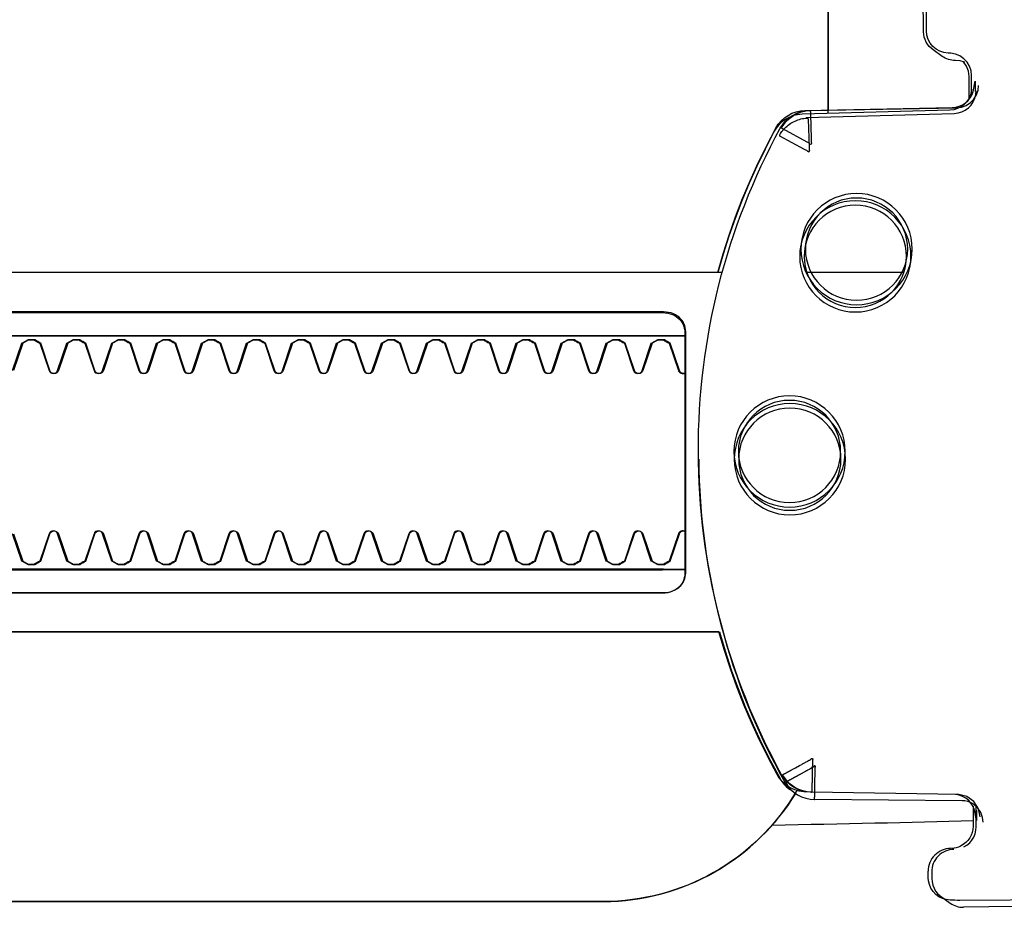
# Model space of a CAD drawing. Header units: millimetres. Extents: x 7483 to 13091, y 8111 to 13871.
# Tile 779 of 920: x 11557.11 to 11561.49, y 10130.94 to 10134.89. Entities that reach past the tile are written whole.
import ezdxf

# ---------------------------------------------------------------- set-up
doc = ezdxf.new("R2010")
doc.units = ezdxf.units.MM
doc.layers.add('a___wymiary', color=7, linetype='Continuous', lineweight=5, true_color=0x000000)
doc.layers.add('wymiary', color=7, linetype='Continuous', lineweight=5, true_color=0xb2b2b2)
doc.layers.add('Wyposazenie Wew - Urzadzenia Sanitarne', color=6, linetype='Continuous')
doc.styles.add('Arial', font='arial.ttf')
doc.dimstyles.new('wymiary agp1', dxfattribs={"dimtxt": 16, "dimasz": 5, "dimexe": 30, "dimexo": 60, "dimgap": 1.8, "dimtad": 1, "dimdec": 3, "dimrnd": 0.5, "dimdsep": 46, "dimtxsty": 'Arial', "dimblk": 'znacznik', "dimcen": 1.5, "dimse1": 1, "dimse2": 1, "dimclrd": 256, "dimazin": 0, "dimtfac": 1, "dimtdec": 3, "dimtmove": 1, "dimatfit": 3, "dimldrblk": 'znacznik', "dimfxl": 0, "dimlwd": -1, "dimarcsym": 0})

# ---------------------------------------------------------------- blocks, each defined once
blk = doc.blocks.new('Niska ust KOLO bez barier')
for points in [[(-20.0128, 16.47), (-20.0254, 15.5706)], [(-19.757, 15.5726), (-19.7487, 15.5861), (-19.7384, 15.5982), (-19.7263, 15.6084), (-19.7128, 15.6167), (-19.6981, 15.6226), (-19.6826, 15.6262), (-19.6669, 15.6273), (-19.5769, 15.6265)], [(-16.3856, 15.6068), (-16.4089, 15.6023), (-16.4249, 15.5955), (-16.4396, 15.586), (-16.4524, 15.574), (-16.463, 15.5599), (-16.4709, 15.5442), (-16.4759, 15.5274), (-16.478, 15.5099), (-16.4958, 14.8535), (-16.4966, 14.8421), (-16.4981, 14.8321), (-16.5003, 14.822), (-16.5032, 14.812), (-16.5068, 14.8024), (-16.511, 14.793), (-16.5158, 14.7839), (-16.5213, 14.7751), (-16.5273, 14.7668), (-16.5345, 14.7583), (-16.542, 14.7506), (-16.5499, 14.7435), (-16.5582, 14.7371), (-16.5669, 14.7313), (-16.5758, 14.7262), (-16.6506, 14.6877), (-16.7264, 14.6512), (-16.8032, 14.6169), (-16.8809, 14.5847), (-16.9596, 14.5548), (-17.039, 14.527), (-17.1191, 14.5015), (-17.2, 14.4783), (-17.2, 8.0317)], [(-16.5098, 14.8705), (-16.4919, 15.5296), (-16.4899, 15.5467), (-16.4851, 15.5632), (-16.4775, 15.5786), (-16.4675, 15.5925), (-16.4551, 15.6044), (-16.4409, 15.6141), (-16.4253, 15.6212), (-16.4087, 15.6255), (-16.391, 15.6269)], [(-17.2, 15.3054), (-17.2, 14.8735)], [(-16.4927, 14.968), (16.477, 14.968)], [(-17.3786, 9.4317), (-17.3786, 14.2317), (-17.3792, 14.2432), (-17.3808, 14.2547), (-17.3835, 14.2658), (-17.3872, 14.2763), (-17.3918, 14.2859), (-17.3971, 14.2944), (-17.4029, 14.3018), (-17.4093, 14.3084), (-17.4163, 14.3141), (-17.4237, 14.3191), (-17.4317, 14.3232), (-17.44, 14.3264), (-17.4485, 14.3288), (-17.4572, 14.3305), (-17.4659, 14.3314), (-17.4746, 14.3317), (-18.5329, 14.3317), (-18.5414, 14.3314), (-18.5501, 14.3305), (-18.5587, 14.3288), (-18.5671, 14.3264), (-18.5753, 14.3232), (-18.5831, 14.3191), (-18.5905, 14.3141), (-18.5974, 14.3084), (-18.6037, 14.3018), (-18.6094, 14.2944), (-18.6146, 14.2859), (-18.6191, 14.2763), (-18.6228, 14.2658), (-18.6255, 14.2547), (-18.6271, 14.2432), (-18.6276, 14.2317), (-18.6276, 9.4317)], [(-18.5231, 9.4317), (-18.5231, 14.2317)], [(-17.4831, 14.2317), (-17.4831, 9.4317)]]:
    blk.add_lwpolyline(points)
for points in [[(-16.4235, 15.5962), (-16.3272, 15.5953), (-16.3042, 15.5924), (-16.2824, 15.5842), (-16.2622, 15.5706), (-16.2646, 15.575), (-16.2585, 15.5552), (-16.2565, 15.5345, 0.157432), (-16.2382, 15.4758), (-16.2099, 15.4357, 0.241147), (-16.1291, 15.3934), (-11.15, 15.3456)], [(-19.6472, 15.6582), (-19.6259, 15.6556), (-19.6044, 15.6481), (-19.5848, 15.6351), (-19.5656, 15.614, -0.132231), (-19.5513, 15.5641), (-19.5462, 14.9088)], [(-19.8847, 15.4295), (-19.8976, 15.4298), (-19.9124, 15.431), (-19.9266, 15.4342), (-19.9403, 15.4395), (-19.9532, 15.4468), (-19.9648, 15.4558), (-19.9749, 15.4665), (-20.0071, 15.5116, -0.158481), (-20.0254, 15.5706)], [(-19.7679, 15.5283, -0.415336), (-19.8692, 15.4293)], [(-18.0311, 14.3926, -0.125713), (-19.4662, 14.7739, -0.121439), (-19.5187, 14.8229, 0.262119), (-20, 13.968), (-20, 5.968, 0.414214), (-19, 4.968), (-18.7515, 4.968, -0.405519), (-18.8, 5.018), (-18.8, 5.088, -0.414214), (-18.75, 5.138), (-17.25, 5.138, -0.414214), (-17.2, 5.088), (-17.2, 5.018, -0.405519), (-17.2485, 4.968, -0.001664), (-15.9933, 4.968)], [(-17.2, 7.2317), (-17.2, 6.8517, -0.414214), (-17.22, 6.8317), (-18.4617, 6.8317), (-18.78, 6.8317, -0.414214), (-18.8, 6.8517), (-18.8, 14.4847), (-18.8847, 14.5098), (-18.9686, 14.5375), (-19.0517, 14.5676), (-19.1339, 14.6001), (-19.215, 14.6351), (-19.2951, 14.6724), (-19.3741, 14.712), (-19.4557, 14.7562), (-19.4643, 14.7617), (-19.4726, 14.7678), (-19.4806, 14.7747), (-19.4881, 14.7821), (-19.4952, 14.7902), (-19.5017, 14.7987)], [(-18.3527, 14.3317, -0.474594), (-18.3636, 14.3027), (-18.4854, 14.262, -0.050055), (-18.5, 14.2359), (-18.5, 14.2076, -0.050055), (-18.4854, 14.1814), (-18.3636, 14.1407, -0.719897), (-18.3636, 14.1027), (-18.4854, 14.062, -0.050055), (-18.5, 14.0359), (-18.5, 14.0076, -0.050055), (-18.4854, 13.9814), (-18.3636, 13.9407, -0.719897), (-18.3636, 13.9027), (-18.4854, 13.862, -0.050055), (-18.5, 13.8359), (-18.5, 13.8076, -0.050055), (-18.4854, 13.7814), (-18.3636, 13.7407, -0.719897), (-18.3636, 13.7027), (-18.4854, 13.662, -0.050055), (-18.5, 13.6359), (-18.5, 13.6076, -0.050055), (-18.4854, 13.5814), (-18.3636, 13.5407, -0.719897), (-18.3636, 13.5027), (-18.4854, 13.462, -0.050055), (-18.5, 13.4359), (-18.5, 13.4076, -0.050055), (-18.4854, 13.3814), (-18.3636, 13.3407, -0.719897), (-18.3636, 13.3027), (-18.4854, 13.262, -0.050055), (-18.5, 13.2359), (-18.5, 13.2076, -0.050055), (-18.4854, 13.1814), (-18.3636, 13.1407, -0.719897), (-18.3636, 13.1027), (-18.4854, 13.062, -0.050055), (-18.5, 13.0359), (-18.5, 13.0076, -0.050055), (-18.4854, 12.9814), (-18.3636, 12.9407, -0.719897), (-18.3636, 12.9027), (-18.4854, 12.862, -0.050055), (-18.5, 12.8359), (-18.5, 12.8076, -0.050055), (-18.4854, 12.7814), (-18.3636, 12.7407, -0.719897), (-18.3636, 12.7027), (-18.4854, 12.662, -0.050055), (-18.5, 12.6359), (-18.5, 12.6076, -0.050055), (-18.4854, 12.5814), (-18.3636, 12.5407, -0.719897), (-18.3636, 12.5027), (-18.4854, 12.462, -0.050055), (-18.5, 12.4359), (-18.5, 12.4076, -0.050055), (-18.4854, 12.3814), (-18.3636, 12.3407, -0.719897), (-18.3636, 12.3027), (-18.4854, 12.262, -0.050055), (-18.5, 12.2359), (-18.5, 12.2076, -0.050055), (-18.4854, 12.1814), (-18.3636, 12.1407, -0.719897), (-18.3636, 12.1027), (-18.4854, 12.062, -0.050055), (-18.5, 12.0359), (-18.5, 12.0076, -0.050055), (-18.4854, 11.9814), (-18.3636, 11.9407, -0.719897), (-18.3636, 11.9027), (-18.4854, 11.862, -0.050055), (-18.5, 11.8359), (-18.5, 11.8076, -0.050055), (-18.4854, 11.7814), (-18.3636, 11.7407, -0.719897), (-18.3636, 11.7027), (-18.4854, 11.662, -0.050055), (-18.5, 11.6359), (-18.5, 11.6076, -0.050055), (-18.4854, 11.5814), (-18.3636, 11.5407, -0.719897), (-18.3636, 11.5027), (-18.4854, 11.462, -0.050055), (-18.5, 11.4359), (-18.5, 11.4076, -0.050055), (-18.4854, 11.3814), (-18.3636, 11.3407, -0.719897)], [(-17.6363, 11.3407), (-17.5146, 11.3814, -0.050055), (-17.5, 11.4076), (-17.5, 11.4359, -0.050055), (-17.5146, 11.462), (-17.6363, 11.5027, -0.719897), (-17.6363, 11.5407), (-17.5146, 11.5814, -0.050055), (-17.5, 11.6076), (-17.5, 11.6359, -0.050055), (-17.5146, 11.662), (-17.6363, 11.7027, -0.719897), (-17.6363, 11.7407), (-17.5146, 11.7814, -0.050055), (-17.5, 11.8076), (-17.5, 11.8359, -0.050055), (-17.5146, 11.862), (-17.6363, 11.9027, -0.719897), (-17.6363, 11.9407), (-17.5146, 11.9814, -0.050055), (-17.5, 12.0076), (-17.5, 12.0359, -0.050055), (-17.5146, 12.062), (-17.6363, 12.1027, -0.719897), (-17.6363, 12.1407), (-17.5146, 12.1814, -0.050055), (-17.5, 12.2076), (-17.5, 12.2359, -0.050055), (-17.5146, 12.262), (-17.6363, 12.3027, -0.719897), (-17.6363, 12.3407), (-17.5146, 12.3814, -0.050055), (-17.5, 12.4076), (-17.5, 12.4359, -0.050055), (-17.5146, 12.462), (-17.6363, 12.5027, -0.719897), (-17.6363, 12.5407), (-17.5146, 12.5814, -0.050055), (-17.5, 12.6076), (-17.5, 12.6359, -0.050055), (-17.5146, 12.662), (-17.6363, 12.7027, -0.719897), (-17.6363, 12.7407), (-17.5146, 12.7814, -0.050055), (-17.5, 12.8076), (-17.5, 12.8359, -0.050055), (-17.5146, 12.862), (-17.6363, 12.9027, -0.719897), (-17.6363, 12.9407), (-17.5146, 12.9814, -0.050055), (-17.5, 13.0076), (-17.5, 13.0359, -0.050055), (-17.5146, 13.062), (-17.6363, 13.1027, -0.719897), (-17.6363, 13.1407), (-17.5146, 13.1814, -0.050055), (-17.5, 13.2076), (-17.5, 13.2359, -0.050055), (-17.5146, 13.262), (-17.6363, 13.3027, -0.719897), (-17.6363, 13.3407), (-17.5146, 13.3814, -0.050055), (-17.5, 13.4076), (-17.5, 13.4359, -0.050055), (-17.5146, 13.462), (-17.6363, 13.5027, -0.719897), (-17.6363, 13.5407), (-17.5146, 13.5814, -0.050055), (-17.5, 13.6076), (-17.5, 13.6359, -0.050055), (-17.5146, 13.662), (-17.6363, 13.7027, -0.719897), (-17.6363, 13.7407), (-17.5146, 13.7814, -0.050055), (-17.5, 13.8076), (-17.5, 13.8359, -0.050055), (-17.5146, 13.862), (-17.6363, 13.9027, -0.719897), (-17.6363, 13.9407), (-17.5146, 13.9814, -0.050055), (-17.5, 14.0076), (-17.5, 14.0359, -0.050055), (-17.5146, 14.062), (-17.6363, 14.1027, -0.719897), (-17.6363, 14.1407), (-17.5146, 14.1814, -0.050055), (-17.5, 14.2076), (-17.5, 14.2359, -0.050055), (-17.5146, 14.262), (-17.6363, 14.3027, -0.474594), (-17.6473, 14.3317)]]:
    blk.add_lwpolyline(points, format="xyb")
blk.add_lwpolyline([(-19.5462, 14.9081), (-19.5462, 14.9083), (-19.5462, 14.9084), (-19.5462, 14.9086), (-19.5462, 14.9086), (-19.5462, 14.9087), (-19.5462, 14.9088), (-19.5462, 14.9089), (-19.5462, 14.9089), (-19.5462, 14.909), (-19.5462, 14.909), (-19.5462, 14.9091), (-19.5462, 14.9091), (-19.5462, 14.9091), (-19.5461, 14.9091), (-19.5461, 14.909), (-19.5461, 14.9089), (-19.5461, 14.9089), (-19.5461, 14.9088), (-19.5461, 14.9087), (-19.5461, 14.9085), (-19.5461, 14.9083), (-19.546, 14.9082), (-19.546, 14.9081), (-19.546, 14.908), (-19.546, 14.908), (-19.546, 14.9079), (-19.546, 14.9079), (-19.5459, 14.9079), (-19.5459, 14.9079), (-19.5459, 14.9079), (-19.5459, 14.9079), (-19.5458, 14.908), (-19.5457, 14.9081), (-19.5456, 14.9082), (-19.5455, 14.9083), (-19.5454, 14.9084), (-19.5453, 14.9085), (-19.5452, 14.9086), (-19.5451, 14.9086), (-19.545, 14.9086), (-19.5449, 14.9087), (-19.5448, 14.9086), (-19.5446, 14.9086), (-19.5445, 14.9086), (-19.5444, 14.9086), (-19.5441, 14.9085), (-19.544, 14.9085), (-19.5438, 14.9085), (-19.5436, 14.9085), (-19.5435, 14.9084), (-19.5433, 14.9084), (-19.5431, 14.9084), (-19.5429, 14.9084), (-19.5428, 14.9084), (-19.5427, 14.9084), (-19.5425, 14.9084), (-19.5424, 14.9084), (-19.5422, 14.9084), (-19.5421, 14.9084), (-19.5419, 14.9084), (-19.5417, 14.9084), (-19.5415, 14.9084), (-19.5413, 14.9084), (-19.5411, 14.9084), (-19.5408, 14.9084), (-19.5406, 14.9085), (-19.5403, 14.9085), (-19.5401, 14.9085), (-19.5398, 14.9085), (-19.5395, 14.9085), (-19.5392, 14.9085), (-19.5389, 14.9085), (-19.5375, 14.9086), (-19.5371, 14.9086), (-19.5367, 14.9086), (-19.5363, 14.9086), (-19.5358, 14.9086), (-19.5354, 14.9086), (-19.5349, 14.9086), (-19.5344, 14.9087), (-19.5339, 14.9087), (-19.5334, 14.9087), (-19.5329, 14.9087), (-19.5323, 14.9087), (-19.5318, 14.9087), (-19.5312, 14.9088), (-19.5306, 14.9088), (-19.5299, 14.9088), (-19.5293, 14.9088), (-19.5286, 14.9088), (-19.528, 14.9089), (-19.5272, 14.9089), (-19.5265, 14.9089), (-19.5258, 14.9089), (-19.525, 14.9089), (-19.5242, 14.9089), (-19.5234, 14.909), (-19.5226, 14.909), (-19.5217, 14.909), (-19.5208, 14.909), (-19.52, 14.909), (-19.5191, 14.9091), (-19.5181, 14.9091), (-19.5172, 14.9091), (-19.5163, 14.9091), (-19.5153, 14.9091), (-19.5143, 14.9092), (-19.5134, 14.9092), (-19.5124, 14.9092), (-19.5114, 14.9092), (-19.5103, 14.9092), (-19.5093, 14.9092), (-19.5083, 14.9093), (-19.5072, 14.9093), (-19.5061, 14.9093), (-19.5051, 14.9093), (-19.504, 14.9093), (-19.5029, 14.9094), (-19.5017, 14.9094), (-19.5006, 14.9094), (-19.4995, 14.9094), (-19.4983, 14.9094), (-19.4972, 14.9094), (-19.496, 14.9095), (-19.4948, 14.9095), (-19.4936, 14.9095), (-19.4924, 14.9095), (-19.4912, 14.9095), (-19.4899, 14.9096), (-19.4887, 14.9096), (-19.4875, 14.9096), (-19.4862, 14.9096), (-19.4849, 14.9096), (-19.4836, 14.9096), (-19.4823, 14.9097), (-19.481, 14.9097), (-19.4691, 14.9099), (-19.4638, 14.9099), (-19.4585, 14.91), (-19.4559, 14.91), (-19.4532, 14.9101), (-19.4506, 14.9101), (-19.448, 14.9101), (-19.4454, 14.9102), (-19.4429, 14.9102), (-19.4403, 14.9102), (-19.4378, 14.9102), (-19.4353, 14.9103), (-19.4328, 14.9103), (-19.4303, 14.9103), (-19.4279, 14.9103), (-19.4267, 14.9103), (-19.4255, 14.9103), (-19.4231, 14.9103), (-19.4219, 14.9103), (-19.4207, 14.9103), (-19.4195, 14.9104), (-19.4182, 14.9104), (-19.4176, 14.9104), (-19.417, 14.9104), (-19.4164, 14.9104), (-19.4159, 14.9105), (-19.4153, 14.9105), (-19.4148, 14.9105), (-19.4143, 14.9105), (-19.4137, 14.9105), (-19.4132, 14.9105), (-19.4127, 14.9105), (-19.4123, 14.9105), (-19.4118, 14.9105), (-19.4114, 14.9105), (-19.411, 14.9105), (-19.4106, 14.9105), (-19.4102, 14.9105), (-19.4099, 14.9105), (-19.4096, 14.9104), (-19.4092, 14.9104), (-19.4089, 14.9104), (-19.4087, 14.9104), (-19.4084, 14.9103), (-19.4081, 14.9103), (-19.4079, 14.9103), (-19.4074, 14.9103), (-19.4069, 14.9103), (-19.4065, 14.9103), (-19.406, 14.9103), (-19.4058, 14.9103), (-19.4055, 14.9103), (-19.4053, 14.9104), (-19.4051, 14.9104), (-19.4049, 14.9104), (-19.4047, 14.9105), (-19.4043, 14.9106), (-19.404, 14.9107), (-19.4037, 14.9109), (-19.4033, 14.911), (-19.403, 14.9111), (-19.4024, 14.9115), (-19.4021, 14.9116), (-19.4017, 14.9117), (-19.4014, 14.9119), (-19.4011, 14.912), (-19.4007, 14.9121), (-19.4004, 14.9121), (-19.4002, 14.9122), (-19.4001, 14.9122), (-19.3999, 14.9122), (-19.3997, 14.9122), (-19.3996, 14.9122), (-19.3994, 14.9122), (-19.3993, 14.9121), (-19.3992, 14.9121), (-19.3991, 14.9121), (-19.399, 14.9121), (-19.3987, 14.912), (-19.3985, 14.9119), (-19.3983, 14.9118), (-19.3982, 14.9117), (-19.398, 14.9116), (-19.3978, 14.9114), (-19.3976, 14.9113), (-19.3975, 14.9111), (-19.3973, 14.9109), (-19.3972, 14.9108), (-19.3971, 14.9106), (-19.397, 14.9104), (-19.3969, 14.9102), (-19.3968, 14.91), (-19.3967, 14.9098), (-19.3966, 14.9095), (-19.3966, 14.9093), (-19.3966, 14.9091), (-19.3965, 14.9089), (-19.3965, 14.9087), (-19.3965, 14.9084), (-19.3965, 14.9082), (-19.3966, 14.908), (-19.3966, 14.9078), (-19.3967, 14.9075), (-19.3968, 14.9073), (-19.3969, 14.9071), (-19.397, 14.9069), (-19.3971, 14.9067), (-19.3972, 14.9065), (-19.3973, 14.9063), (-19.3974, 14.9062), (-19.3976, 14.906), (-19.3977, 14.9058), (-19.3979, 14.9057), (-19.3982, 14.9054), (-19.3986, 14.9051), (-19.3989, 14.9048), (-19.3993, 14.9045), (-19.3999, 14.904), (-19.4003, 14.9038), (-19.4006, 14.9035), (-19.401, 14.9032), (-19.4013, 14.9028), (-19.4016, 14.9025), (-19.4019, 14.9021), (-19.4021, 14.9017), (-19.4024, 14.9013), (-19.4026, 14.9008), (-19.4028, 14.9006), (-19.4029, 14.9004), (-19.4031, 14.9), (-19.4033, 14.8995), (-19.4034, 14.8993), (-19.4035, 14.8991), (-19.4036, 14.8988), (-19.4037, 14.8986), (-19.4038, 14.8983), (-19.404, 14.898), (-19.4041, 14.8977), (-19.4043, 14.8974), (-19.4045, 14.897), (-19.4047, 14.8967), (-19.4049, 14.8963), (-19.4052, 14.8959), (-19.4054, 14.8955), (-19.4056, 14.8951), (-19.4059, 14.8946), (-19.4062, 14.8942), (-19.4064, 14.8937), (-19.4067, 14.8932), (-19.407, 14.8927), (-19.4073, 14.8922), (-19.4079, 14.8912), (-19.4085, 14.8902), (-19.409, 14.8892), (-19.4096, 14.8882), (-19.4101, 14.8873), (-19.4106, 14.8863), (-19.4117, 14.8844), (-19.4137, 14.8807), (-19.4158, 14.877), (-19.4179, 14.8733), (-19.4189, 14.8715), (-19.4199, 14.8696), (-19.4209, 14.8678), (-19.4219, 14.866), (-19.4229, 14.8642), (-19.4334, 14.8452), (-19.4343, 14.8436), (-19.4352, 14.8419), (-19.4361, 14.8403), (-19.437, 14.8387), (-19.4379, 14.8371), (-19.4387, 14.8355), (-19.4396, 14.834), (-19.4405, 14.8324), (-19.4413, 14.8309), (-19.4421, 14.8294), (-19.443, 14.8279), (-19.4438, 14.8264), (-19.4446, 14.8249), (-19.4454, 14.8235), (-19.4462, 14.822), (-19.4469, 14.8206), (-19.4477, 14.8192), (-19.4485, 14.8178), (-19.4492, 14.8165), (-19.4499, 14.8152), (-19.4506, 14.8138), (-19.4513, 14.8125), (-19.452, 14.8113), (-19.4527, 14.81), (-19.4534, 14.8088), (-19.4541, 14.8076), (-19.4547, 14.8064), (-19.4553, 14.8052), (-19.4559, 14.8041), (-19.4566, 14.803), (-19.4572, 14.8019), (-19.4577, 14.8008), (-19.4583, 14.7997), (-19.4589, 14.7987), (-19.4594, 14.7977), (-19.4599, 14.7967), (-19.4604, 14.7957), (-19.461, 14.7948), (-19.4614, 14.7939), (-19.4619, 14.793), (-19.4624, 14.7921), (-19.4628, 14.7913), (-19.4633, 14.7905), (-19.4637, 14.7897), (-19.4641, 14.7889), (-19.4645, 14.7882), (-19.4649, 14.7875), (-19.4652, 14.7868), (-19.4656, 14.7861), (-19.4659, 14.7855), (-19.4662, 14.7849), (-19.4665, 14.7843), (-19.4668, 14.7837), (-19.4671, 14.7832), (-19.4673, 14.7827), (-19.4676, 14.7822), (-19.4678, 14.7818), (-19.4679, 14.7816), (-19.468, 14.7814), (-19.4681, 14.7812), (-19.4682, 14.781), (-19.4683, 14.7808), (-19.4684, 14.7806), (-19.4685, 14.7804), (-19.4685, 14.7803), (-19.4686, 14.7801), (-19.4687, 14.7799), (-19.4688, 14.7798), (-19.4688, 14.7796), (-19.4689, 14.7795), (-19.4689, 14.7794), (-19.469, 14.7793), (-19.469, 14.7791), (-19.4691, 14.7791), (-19.4691, 14.779), (-19.4691, 14.7789), (-19.4692, 14.7789), (-19.4692, 14.7789), (-19.4693, 14.7788), (-19.4693, 14.7788), (-19.4693, 14.7788), (-19.4693, 14.7787), (-19.4693, 14.7787), (-19.4693, 14.7786), (-19.4692, 14.7786), (-19.4692, 14.7785), (-19.4691, 14.7785), (-19.469, 14.7783), (-19.4688, 14.7782), (-19.4687, 14.7781), (-19.4686, 14.778), (-19.4685, 14.778), (-19.4685, 14.7779), (-19.4684, 14.7779), (-19.4684, 14.7779), (-19.4684, 14.7779), (-19.4684, 14.7779), (-19.4685, 14.7779), (-19.4685, 14.7779), (-19.4685, 14.7779), (-19.4685, 14.7779), (-19.4686, 14.7779), (-19.4686, 14.778), (-19.4687, 14.778), (-19.4688, 14.778), (-19.4689, 14.7781), (-19.4689, 14.7781), (-19.469, 14.7782), (-19.4691, 14.7782), (-19.4693, 14.7783), (-19.4694, 14.7783, -0.269557)], format="xyb", close=True)
blk.add_lwpolyline([(-16.5869, 14.7536), (-16.5821, 14.7565), (-16.5772, 14.7598), (-16.5726, 14.7631), (-16.5681, 14.7666), (-16.5629, 14.771), (-16.5579, 14.7757), (-16.553, 14.7807), (-16.5484, 14.7859), (-16.544, 14.7913), (-16.5399, 14.7969), (-16.536, 14.8027), (-16.5324, 14.8087), (-16.5291, 14.8149), (-16.526, 14.8212), (-16.5233, 14.8276), (-16.5209, 14.8341), (-16.5188, 14.8407), (-16.517, 14.8474), (-16.5154, 14.8544), (-16.5144, 14.8604), (-16.5137, 14.8659), (-16.5131, 14.8716), (-16.5128, 14.8775), (-16.5179, 14.8794), (-16.6427, 14.8838), (-16.6483, 14.8841), (-16.654, 14.8841), (-16.6591, 14.886), (-16.664, 14.8834), (-16.6611, 14.8786), (-16.658, 14.874), (-16.6553, 14.8687), (-16.6524, 14.8634), (-16.594, 14.7544)], close=True)
for centre, radius in [((-17.1285, 15.0896), 0.2475), ((-17.1284, 15.0895), 0.2275), ((-18.0313, 14.7983), 0.2475), ((-18.0312, 14.7981), 0.2275)]:
    blk.add_circle(centre, radius)
at = {"extrusion": (0, 0, -1)}
for centre, major_axis, ratio, start_param, end_param in [((-16.3262, 15.6953), (-0.001, -0.1), 0.006244, 0, 0.008667), ((-19.8754, 15.5688), (-0.15, 0.0019), 0.011557, 6.27692, 6.283202), ((-19.8462, 15.6179), (0.0892, -0.0453), 0.001081, 6.273741, 6.283185), ((-19.8679, 15.5293), (0.1, -0.001), 0.00236, 6.276941, 6.283185), ((-19.8828, 15.5295), (-0.0018, -0.1), 0.702652, 6.271005, 6.283185), ((-19.8486, 15.4295), (-0.0501, 0.0005), 0.008666, 5.12776, 5.491123), ((-19.8679, 15.5293), (-0.0013, -0.1), 0.403131, 6.273715, 6.283185), ((-18.0306, 14.4426), (-0.0005, -0.05), 0.006244, 0, 0.008667), ((-18.5237, 14.2317), (0, -0.1), 0.006244, 3.141593, 4.712389), ((-17.4837, 14.2317), (0, 0.1), 0.006244, 0, 1.570796)]:
    blk.add_ellipse(centre, major_axis=major_axis, ratio=ratio, start_param=start_param, end_param=end_param, dxfattribs=at)
blk = doc.blocks.new('zw$47C3')
for points in [[(0.051485, 0.164536), (0.051427, 0.155541, 0.009369), (0.05144, 0.155111), (0.051461, 0.154937), (0.051512, 0.154769), (0.051591, 0.154613), (0.051696, 0.154473), (0.051824, 0.154354), (0.051971, 0.154259), (0.052132, 0.154191), (0.052301, 0.154152), (0.052428, 0.154141), (0.052575, 0.154139)], [(0.08725, 0.156068), (0.088137, 0.156066), (0.088348, 0.156043), (0.08855, 0.155976), (0.088733, 0.155867), (0.088888, 0.155723), (0.08901, 0.155548), (0.089092, 0.155352), (0.08913, 0.155151, 0.002299), (0.089135, 0.155031, 0.40455), (0.090132, 0.154062), (0.139927, 0.153962)], [(0.055145, 0.156445), (0.055501, 0.156378), (0.055825, 0.156169), (0.056047, 0.15585), (0.056142, 0.155496), (0.056243, 0.14894), (0.056244, 0.148884, 0.265347), (0.057022, 0.147616, 0.125711), (0.071402, 0.143912, 0.125711), (0.085797, 0.147558, 0.26954), (0.08658, 0.148847), (0.086708, 0.155398), (0.086736, 0.155618), (0.086813, 0.155826), (0.086933, 0.156012), (0.087091, 0.156167), (0.08728, 0.156283), (0.087489, 0.156355), (0.087697, 0.156379)], [(0.055616, 0.156131), (0.054729, 0.156133, 0.282591), (0.05384, 0.155579), (0.0538, 0.155486), (0.053768, 0.155385), (0.053747, 0.155287), (0.053735, 0.155135, -0.415352), (0.052729, 0.154137)], [(0.056251, 0.148688), (0.056268, 0.148504), (0.056287, 0.148403), (0.056313, 0.148302), (0.056348, 0.148201), (0.056391, 0.148098), (0.056441, 0.148001), (0.056494, 0.147914), (0.056557, 0.147825), (0.056627, 0.14774), (0.056701, 0.147662), (0.056777, 0.147592), (0.05686, 0.147526), (0.056944, 0.147469), (0.057035, 0.147416), (0.057793, 0.147014), (0.058562, 0.146634), (0.059341, 0.146276), (0.060131, 0.14594), (0.06093, 0.145627), (0.061738, 0.145337), (0.062553, 0.14507), (0.063376, 0.144827), (0.063376, 0.068559, 0.414214)], [(0.079376, 0.144776), (0.080209, 0.145017), (0.081034, 0.145281), (0.081852, 0.145569), (0.082661, 0.145881), (0.08346, 0.146216), (0.08425, 0.146574), (0.085029, 0.146955), (0.085796, 0.147358), (0.085803, 0.147362, 0.269546), (0.086586, 0.14865)], [(0.091442, 0.04968), (0.078891, 0.04968, 0.405519), (0.079376, 0.05018), (0.079376, 0.05088, 0.414214), (0.078876, 0.05138), (0.063876, 0.05138, 0.414214), (0.063376, 0.05088), (0.063376, 0.05018, 0.405519), (0.063861, 0.04968), (0.061376, 0.04968, -0.414214), (0.051376, 0.05968), (0.051376, 0.13968, -0.266001), (0.056313, 0.148304)], [(0.067739, 0.113448), (0.066522, 0.113856, 0.050055), (0.066376, 0.114117), (0.066376, 0.1144, 0.050055), (0.066522, 0.114662), (0.067739, 0.115069, 0.719897), (0.067739, 0.115448), (0.066522, 0.115856, 0.050055), (0.066376, 0.116117), (0.066376, 0.1164, 0.050055), (0.066522, 0.116662), (0.067739, 0.117069, 0.719897), (0.067739, 0.117448), (0.066522, 0.117856, 0.050055), (0.066376, 0.118117), (0.066376, 0.1184, 0.050055), (0.066522, 0.118662), (0.067739, 0.119069, 0.719897), (0.067739, 0.119448), (0.066522, 0.119856, 0.050055), (0.066376, 0.120117), (0.066376, 0.1204, 0.050055), (0.066522, 0.120662), (0.067739, 0.121069, 0.719897), (0.067739, 0.121448), (0.066522, 0.121856, 0.050055), (0.066376, 0.122117), (0.066376, 0.1224, 0.050055), (0.066522, 0.122662), (0.067739, 0.123069, 0.719897), (0.067739, 0.123448), (0.066522, 0.123856, 0.050055), (0.066376, 0.124117), (0.066376, 0.1244, 0.050055), (0.066522, 0.124662), (0.067739, 0.125069, 0.719897), (0.067739, 0.125448), (0.066522, 0.125856, 0.050055), (0.066376, 0.126117), (0.066376, 0.1264, 0.050055), (0.066522, 0.126662), (0.067739, 0.127069, 0.719897), (0.067739, 0.127448), (0.066522, 0.127856, 0.050055), (0.066376, 0.128117), (0.066376, 0.1284, 0.050055), (0.066522, 0.128662), (0.067739, 0.129069, 0.719897), (0.067739, 0.129448), (0.066522, 0.129856, 0.050055), (0.066376, 0.130117), (0.066376, 0.1304, 0.050055), (0.066522, 0.130662), (0.067739, 0.131069, 0.719897), (0.067739, 0.131448), (0.066522, 0.131856, 0.050055), (0.066376, 0.132117), (0.066376, 0.1324, 0.050055), (0.066522, 0.132662), (0.067739, 0.133069, 0.719897), (0.067739, 0.133448), (0.066522, 0.133856, 0.050055), (0.066376, 0.134117), (0.066376, 0.1344, 0.050055), (0.066522, 0.134662), (0.067739, 0.135069, 0.719897), (0.067739, 0.135448), (0.066522, 0.135856, 0.050055), (0.066376, 0.136117), (0.066376, 0.1364, 0.050055), (0.066522, 0.136662), (0.067739, 0.137069, 0.719897), (0.067739, 0.137448), (0.066522, 0.137856, 0.050055), (0.066376, 0.138117), (0.066376, 0.1384, 0.050055), (0.066522, 0.138662), (0.067739, 0.139069, 0.719897), (0.067739, 0.139448), (0.066522, 0.139856, 0.050055), (0.066376, 0.140117), (0.066376, 0.1404, 0.050055), (0.066522, 0.140662), (0.067739, 0.141069, 0.719897), (0.067739, 0.141448), (0.066522, 0.141856, 0.050055), (0.066376, 0.142117), (0.066376, 0.1424, 0.050055), (0.066522, 0.142662), (0.067739, 0.143069, 0.474594), (0.067849, 0.143359)], [(0.074903, 0.143359, 0.474594), (0.075012, 0.143069), (0.07623, 0.142662, 0.050055), (0.076376, 0.1424), (0.076376, 0.142117, 0.050055), (0.07623, 0.141856), (0.075012, 0.141448, 0.719897), (0.075012, 0.141069), (0.07623, 0.140662, 0.050055), (0.076376, 0.1404), (0.076376, 0.140117, 0.050055), (0.07623, 0.139856), (0.075012, 0.139448, 0.719897), (0.075012, 0.139069), (0.07623, 0.138662, 0.050055), (0.076376, 0.1384), (0.076376, 0.138117, 0.050055), (0.07623, 0.137856), (0.075012, 0.137448, 0.719897), (0.075012, 0.137069), (0.07623, 0.136662, 0.050055), (0.076376, 0.1364), (0.076376, 0.136117, 0.050055), (0.07623, 0.135856), (0.075012, 0.135448, 0.719897), (0.075012, 0.135069), (0.07623, 0.134662, 0.050055), (0.076376, 0.1344), (0.076376, 0.134117, 0.050055), (0.07623, 0.133856), (0.075012, 0.133448, 0.719897), (0.075012, 0.133069), (0.07623, 0.132662, 0.050055), (0.076376, 0.1324), (0.076376, 0.132117, 0.050055), (0.07623, 0.131856), (0.075012, 0.131448, 0.719897), (0.075012, 0.131069), (0.07623, 0.130662, 0.050055), (0.076376, 0.1304), (0.076376, 0.130117, 0.050055), (0.07623, 0.129856), (0.075012, 0.129448, 0.719897), (0.075012, 0.129069), (0.07623, 0.128662, 0.050055), (0.076376, 0.1284), (0.076376, 0.128117, 0.050055), (0.07623, 0.127856), (0.075012, 0.127448, 0.719897), (0.075012, 0.127069), (0.07623, 0.126662, 0.050055), (0.076376, 0.1264), (0.076376, 0.126117, 0.050055), (0.07623, 0.125856), (0.075012, 0.125448, 0.719897), (0.075012, 0.125069), (0.07623, 0.124662, 0.050055), (0.076376, 0.1244), (0.076376, 0.124117, 0.050055), (0.07623, 0.123856), (0.075012, 0.123448, 0.719897), (0.075012, 0.123069), (0.07623, 0.122662, 0.050055), (0.076376, 0.1224), (0.076376, 0.122117, 0.050055), (0.07623, 0.121856), (0.075012, 0.121448, 0.719897), (0.075012, 0.121069), (0.07623, 0.120662, 0.050055), (0.076376, 0.1204), (0.076376, 0.120117, 0.050055), (0.07623, 0.119856), (0.075012, 0.119448, 0.719897), (0.075012, 0.119069), (0.07623, 0.118662, 0.050055), (0.076376, 0.1184), (0.076376, 0.118117, 0.050055), (0.07623, 0.117856), (0.075012, 0.117448, 0.719897), (0.075012, 0.117069), (0.07623, 0.116662, 0.050055), (0.076376, 0.1164), (0.076376, 0.116117, 0.050055), (0.07623, 0.115856), (0.075012, 0.115448, 0.719897), (0.075012, 0.115069), (0.07623, 0.114662, 0.050055), (0.076376, 0.1144), (0.076376, 0.114117, 0.050055), (0.07623, 0.113856), (0.075012, 0.113448, 0.719897)]]:
    blk.add_lwpolyline(points, format="xyb")
for points in [[(0.055441, 0.156292), (0.05529, 0.156291), (0.05499, 0.15629), (0.055448, 0.156201), (0.0556, 0.15614), (0.055741, 0.156053), (0.055867, 0.155943), (0.055972, 0.155815), (0.056055, 0.15567), (0.056113, 0.155513), (0.056144, 0.155349)], [(0.086586, 0.148651), (0.086714, 0.155201), (0.086729, 0.155359), (0.08677, 0.155513), (0.086835, 0.155659), (0.086921, 0.155792), (0.087028, 0.15591), (0.087152, 0.156009), (0.08729, 0.156087), (0.087436, 0.156142), (0.08789, 0.156224), (0.087574, 0.156226), (0.087423, 0.156228)], [(0.079376, 0.152973), (0.079376, 0.148925)], [(0.416303, 0.14968), (0.086606, 0.14968)], [(0.079376, 0.144974), (0.079376, 0.080359)], [(0.065129, 0.094359), (0.065129, 0.142359), (0.065135, 0.142474), (0.065151, 0.142588), (0.065178, 0.1427), (0.065215, 0.142804), (0.06526, 0.1429), (0.065313, 0.142986), (0.06537, 0.14306), (0.065434, 0.143125), (0.065503, 0.143183), (0.065577, 0.143232), (0.065656, 0.143273), (0.065738, 0.143306), (0.065823, 0.14333), (0.06591, 0.143346), (0.065997, 0.143356), (0.066083, 0.143359), (0.076666, 0.143359), (0.076752, 0.143356), (0.076839, 0.143346), (0.076925, 0.14333), (0.07701, 0.143306), (0.077093, 0.143273), (0.077171, 0.143232), (0.077246, 0.143183), (0.077315, 0.143125), (0.077379, 0.14306), (0.077436, 0.142986), (0.077488, 0.1429), (0.077534, 0.142804), (0.077571, 0.1427), (0.077598, 0.142588), (0.077614, 0.142474), (0.077619, 0.142359), (0.077619, 0.094359)], [(0.066174, 0.142359), (0.066174, 0.094359)], [(0.076574, 0.094359), (0.076574, 0.142359)]]:
    blk.add_lwpolyline(points)
for points in [[(0.05702, 0.14766), (0.057023, 0.147659), (0.057025, 0.147658), (0.057026, 0.147657), (0.057028, 0.147656), (0.057029, 0.147656), (0.057029, 0.147656), (0.05703, 0.147655), (0.05703, 0.147655), (0.05703, 0.147656), (0.05703, 0.147656), (0.057029, 0.147656), (0.057028, 0.147658), (0.057026, 0.147659), (0.057023, 0.147661), (0.057022, 0.147663), (0.057022, 0.147663), (0.057022, 0.147664), (0.057022, 0.147665), (0.057022, 0.147666), (0.057024, 0.147667), (0.057025, 0.147668), (0.057025, 0.14767), (0.057026, 0.147672), (0.057027, 0.147674), (0.057029, 0.147677), (0.05703, 0.14768), (0.057032, 0.147683), (0.057033, 0.147686), (0.057035, 0.14769), (0.057039, 0.147698), (0.057042, 0.147702), (0.057044, 0.147707), (0.057046, 0.147711), (0.057049, 0.147716), (0.057052, 0.147722), (0.057055, 0.147727), (0.057058, 0.147733), (0.057061, 0.147739), (0.057064, 0.147745), (0.057068, 0.147751), (0.057071, 0.147758), (0.057075, 0.147765), (0.057078, 0.147772), (0.057082, 0.147779), (0.057086, 0.147786), (0.05709, 0.147794), (0.057095, 0.147802), (0.057099, 0.14781), (0.057104, 0.147818), (0.057108, 0.147827), (0.057113, 0.147835), (0.057118, 0.147844), (0.057123, 0.147853), (0.057128, 0.147863), (0.057133, 0.147872), (0.057138, 0.147882), (0.057143, 0.147892), (0.057149, 0.147902), (0.057154, 0.147912), (0.05716, 0.147923), (0.057166, 0.147934), (0.057172, 0.147944), (0.057178, 0.147956), (0.057184, 0.147967), (0.05719, 0.147978), (0.057196, 0.14799), (0.057203, 0.148002), (0.057209, 0.148014), (0.057216, 0.148026), (0.057223, 0.148038), (0.057236, 0.148064), (0.05725, 0.148089), (0.057265, 0.148116), (0.05728, 0.148143), (0.057295, 0.148171), (0.05731, 0.148199), (0.057326, 0.148228), (0.057426, 0.148411), (0.057444, 0.148444), (0.057479, 0.148509), (0.057498, 0.148543), (0.057516, 0.148576), (0.057534, 0.14861), (0.057553, 0.148644), (0.057572, 0.148679), (0.057591, 0.148713), (0.057611, 0.148748), (0.05762, 0.148766), (0.057625, 0.148775), (0.05763, 0.148784), (0.057641, 0.148803), (0.057647, 0.148813), (0.057652, 0.148822), (0.057657, 0.148831), (0.057662, 0.148839), (0.057666, 0.148847), (0.05767, 0.148855), (0.057672, 0.148858), (0.057674, 0.148861), (0.057675, 0.148864), (0.057676, 0.148867), (0.057679, 0.148873), (0.057681, 0.148878), (0.057686, 0.148887), (0.057688, 0.148892), (0.057691, 0.148896), (0.057693, 0.148901), (0.057696, 0.148905), (0.057699, 0.148909), (0.057702, 0.148912), (0.057706, 0.148916), (0.05771, 0.148919), (0.057717, 0.148925), (0.057724, 0.14893), (0.057728, 0.148933), (0.057731, 0.148936), (0.057735, 0.148939), (0.057738, 0.148943), (0.057741, 0.148947), (0.057743, 0.148951), (0.057745, 0.148956), (0.057747, 0.14896), (0.057748, 0.148965), (0.057748, 0.14897), (0.057747, 0.148975), (0.057746, 0.148979), (0.057744, 0.148984), (0.057742, 0.148988), (0.05774, 0.148991), (0.057738, 0.148993), (0.057736, 0.148995), (0.057734, 0.148997), (0.057732, 0.148999), (0.057729, 0.149), (0.057728, 0.149001), (0.057726, 0.149002), (0.057725, 0.149002), (0.057723, 0.149003), (0.057721, 0.149003), (0.057719, 0.149004), (0.057717, 0.149004), (0.057715, 0.149004), (0.057712, 0.149004), (0.05771, 0.149004), (0.057708, 0.149003), (0.057706, 0.149003), (0.057704, 0.149002), (0.057702, 0.149002), (0.057698, 0.149), (0.057694, 0.148999), (0.05769, 0.148997), (0.057687, 0.148995), (0.057683, 0.148993), (0.057679, 0.148991), (0.057675, 0.14899), (0.05767, 0.148988), (0.057668, 0.148987), (0.057666, 0.148987), (0.057662, 0.148986), (0.057657, 0.148985), (0.057653, 0.148984), (0.057649, 0.148984), (0.057645, 0.148984), (0.05764, 0.148984), (0.057636, 0.148984), (0.057631, 0.148985), (0.057627, 0.148985), (0.057622, 0.148985), (0.057616, 0.148986), (0.057613, 0.148986), (0.057611, 0.148986), (0.057608, 0.148986), (0.057605, 0.148986), (0.057602, 0.148986), (0.057598, 0.148986), (0.057597, 0.148987), (0.057595, 0.148987), (0.057593, 0.148987), (0.057591, 0.148987), (0.057589, 0.148987), (0.057587, 0.148987), (0.057582, 0.148987), (0.057577, 0.148987), (0.057572, 0.148987), (0.057567, 0.148987), (0.057561, 0.148987), (0.057555, 0.148986), (0.057549, 0.148986), (0.057543, 0.148986), (0.057536, 0.148986), (0.057529, 0.148986), (0.057522, 0.148986), (0.057514, 0.148986), (0.057507, 0.148986), (0.057499, 0.148985), (0.05749, 0.148985), (0.057482, 0.148985), (0.057473, 0.148985), (0.057464, 0.148985), (0.057455, 0.148984), (0.057406, 0.148983), (0.057396, 0.148983), (0.057386, 0.148983), (0.057375, 0.148982), (0.057364, 0.148982), (0.057353, 0.148982), (0.057342, 0.148982), (0.057331, 0.148981), (0.057319, 0.148981), (0.057307, 0.148981), (0.057296, 0.148981), (0.057284, 0.14898), (0.057272, 0.14898), (0.057259, 0.14898), (0.05721, 0.148979), (0.057186, 0.148979), (0.057161, 0.148978), (0.057137, 0.148978), (0.057114, 0.148977), (0.05709, 0.148977), (0.057066, 0.148976), (0.057043, 0.148976), (0.05702, 0.148975), (0.056997, 0.148975), (0.056824, 0.148971), (0.056803, 0.148971), (0.056783, 0.14897), (0.056763, 0.14897), (0.056743, 0.148969), (0.056733, 0.148969), (0.056723, 0.148969), (0.056714, 0.148969), (0.056704, 0.148969), (0.056695, 0.148968), (0.056686, 0.148968), (0.056676, 0.148968), (0.056667, 0.148968), (0.056658, 0.148968), (0.056649, 0.148967), (0.05664, 0.148967), (0.056631, 0.148967), (0.056623, 0.148967), (0.056614, 0.148966), (0.056605, 0.148966), (0.056597, 0.148966), (0.056588, 0.148966), (0.05658, 0.148966), (0.056572, 0.148965), (0.056564, 0.148965), (0.056556, 0.148965), (0.056548, 0.148965), (0.05654, 0.148964), (0.056532, 0.148964), (0.056524, 0.148964), (0.056517, 0.148964), (0.056509, 0.148964), (0.056502, 0.148963), (0.056495, 0.148963), (0.056487, 0.148963), (0.05648, 0.148963), (0.056473, 0.148962), (0.056466, 0.148962), (0.05646, 0.148962), (0.056453, 0.148962), (0.056446, 0.148962), (0.05644, 0.148961), (0.056433, 0.148961), (0.056427, 0.148961), (0.056421, 0.148961), (0.056414, 0.148961), (0.056408, 0.14896), (0.056391, 0.14896), (0.056385, 0.14896), (0.05638, 0.148959), (0.056374, 0.148959), (0.056369, 0.148959), (0.056364, 0.148959), (0.056359, 0.148959), (0.056354, 0.148958), (0.056349, 0.148958), (0.056344, 0.148958), (0.056339, 0.148958), (0.056335, 0.148958), (0.05633, 0.148958), (0.056326, 0.148957), (0.056322, 0.148957), (0.056317, 0.148957), (0.056313, 0.148957), (0.056309, 0.148957), (0.056306, 0.148957), (0.056302, 0.148956), (0.056298, 0.148956), (0.056295, 0.148956), (0.056291, 0.148956), (0.056288, 0.148956), (0.056285, 0.148956), (0.056282, 0.148955), (0.056279, 0.148955), (0.056276, 0.148955), (0.056274, 0.148955), (0.056271, 0.148955), (0.056269, 0.148956), (0.056266, 0.148956), (0.056264, 0.148956), (0.056262, 0.148956), (0.05626, 0.148957), (0.056258, 0.148957), (0.056256, 0.148957), (0.056255, 0.148957), (0.056253, 0.148956), (0.056251, 0.148956), (0.056251, 0.148955), (0.05625, 0.148955), (0.056249, 0.148954), (0.056248, 0.148954), (0.056247, 0.148952), (0.056247, 0.148951), (0.056246, 0.148951), (0.056246, 0.14895), (0.056245, 0.14895), (0.056245, 0.14895), (0.056245, 0.14895), (0.056244, 0.148951), (0.056244, 0.148951), (0.056244, 0.148952), (0.056244, 0.148953), (0.056244, 0.148954), (0.056243, 0.148957), (0.056243, 0.148959), (0.056243, 0.14896), (0.056243, 0.148961), (0.056243, 0.148961), (0.056243, 0.148962), (0.056243, 0.148962), (0.056243, 0.148962), (0.056243, 0.148962), (0.056243, 0.148961), (0.056242, 0.14896), (0.056242, 0.148959), (0.056242, 0.148958), (0.056242, 0.148957), (0.056243, 0.148955), (0.056243, 0.148954), (0.056243, 0.148952, 0.269547)], [(0.086579, 0.148891), (0.086563, 0.148893), (0.08653, 0.148895), (0.086401, 0.1489), (0.085346, 0.148928), (0.085255, 0.148931), (0.085212, 0.148931), (0.085177, 0.148931), (0.085143, 0.148941), (0.085109, 0.148949), (0.085079, 0.148933), (0.085075, 0.148899), (0.0851, 0.148875), (0.085127, 0.148849), (0.085144, 0.148814), (0.08516, 0.148783), (0.085181, 0.148746), (0.085763, 0.147666), (0.08578, 0.147635), (0.085796, 0.147602, 0.269546)]]:
    blk.add_lwpolyline(points, format="xyb", close=True)
for centre, radius in [((0.080414, 0.150951), 0.002475), ((0.080414, 0.150949), 0.002275), ((0.071408, 0.147969), 0.002475), ((0.071408, 0.147967), 0.002275)]:
    blk.add_circle(centre, radius)
for centre, major_axis, ratio, start_param, end_param in [((0.054739, 0.157133), (-0.000002, -0.001), 0.000289, 6.274459, 6.283185), ((0.056969, 0.125806), (0, 0.056), 0.04256, 0.998527, 1.179108), ((0.088138, 0.157066), (-0.000002, -0.001), 0.000289, 6.274459, 6.283185), ((0.052586, 0.155139), (-0.000011, -0.001), 0.706875, 0, 0.012337), ((0.052938, 0.154141), (-0.000501, 0.000001), 0.008726, 0.786107, 1.14947), ((0.052735, 0.155137), (-0.000006, -0.001), 0.408573, 0, 0.00956), ((0.056749, 0.148763), (-0.0005, -0.000008), 0.017454, 0, 0.000137), ((0.066174, 0.142359), (0, 0.001), 0.000289, 4.712389, 6.283185), ((0.076574, 0.142359), (0, -0.001), 0.000289, 1.570796, 3.141593)]:
    blk.add_ellipse(centre, major_axis=major_axis, ratio=ratio, start_param=start_param, end_param=end_param)
blk = doc.blocks.new('znacznik')
at = {"layer": 'a___wymiary'}
for p, q in [((0, 1.39355), (0, -1.39355)), ((1.39355, 0), (-1.39355, 0))]:
    blk.add_line(p, q, dxfattribs=at)
at = {"layer": 'a___wymiary', "const_width": 0.2}
blk.add_lwpolyline([(0.87593, 0.87593), (-0.87593, -0.87593)], dxfattribs=at)
blk = doc.blocks.new('*D1393')
at = {"layer": 'Defpoints', "color": 0, "transparency": 16777216}
for p in [(11570.7364, 10234.3513), (11545.7364, 10134.6978), (11570.7364, 10134.6978)]:
    blk.add_point(p, dxfattribs=at)
at = {"layer": 'wymiary', "color": 253, "true_color": 0x999999, "transparency": 16777216}
for p, q in [((11510.1696, 10234.3513), (11545.7364, 10234.3513)), ((11550.7364, 10234.3513), (11565.7364, 10234.3513))]:
    blk.add_line(p, q, dxfattribs=at)
at = {"layer": 'wymiary', "color": 253, "true_color": 0x999999, "transparency": 16777216, "xscale": 5, "yscale": 5, "zscale": 5, "rotation": 180}
blk.add_blockref('znacznik', (11545.7364, 10234.3513), dxfattribs=at)
at = {"layer": 'wymiary', "color": 253, "true_color": 0x999999, "transparency": 16777216, "xscale": 5, "yscale": 5, "zscale": 5}
blk.add_blockref('znacznik', (11570.7364, 10234.3513), dxfattribs=at)
at = {"layer": 'wymiary', "color": 18, "true_color": 0x000000, "transparency": 16777216, "insert": (11523.6258, 10244.3205), "char_height": 16, "attachment_point": 5, "style": 'Arial'}
blk.add_mtext('25', dxfattribs=at)

msp = doc.modelspace()

# ---------------------------------------------------------------- block references
at = {"layer": 'Wyposazenie Wew - Urzadzenia Sanitarne', "xscale": -1, "rotation": 270}
msp.add_blockref('Niska ust KOLO bez barier', (11545.7364, 10150.9669), dxfattribs=at)
at = {"layer": 'Wyposazenie Wew - Urzadzenia Sanitarne', "color": 211, "linetype": 'Continuous', "lineweight": 13, "xscale": -100, "yscale": 100, "zscale": 100, "rotation": 269.9999999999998}
msp.add_blockref('zw$47C3', (11545.7364, 10125.8293), dxfattribs=at)

# ---------------------------------------------------------------- dimensions: what is measured, and where the dimension line sits
at = {"layer": 'wymiary'}
dim = msp.add_linear_dim(base=(11570.7364, 10234.3513), p1=(11545.7364, 10134.6978), p2=(11570.7364, 10134.6978), dimstyle='wymiary agp1', override={"dimblk": 'znacznik'}, dxfattribs=at)
dim.commit()
dim.dimension.update_dxf_attribs({"geometry": '*D1393', "text_midpoint": (11523.6258, 10234.3513), "dimtype": 160})

doc.saveas('drawing.dxf')
